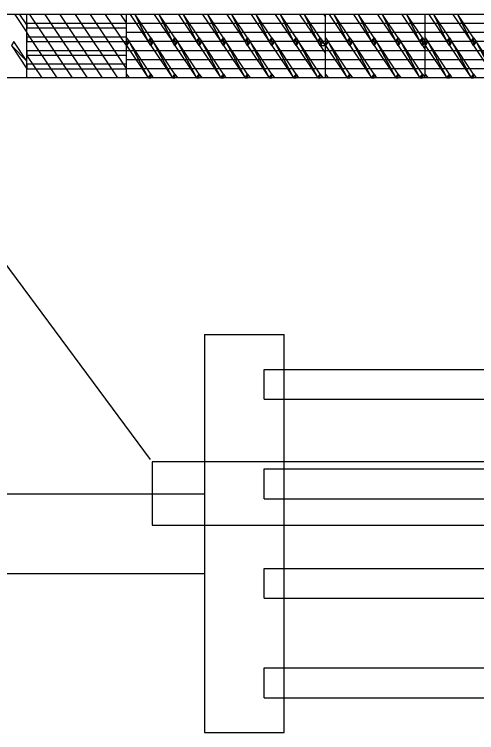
# Model space of a CAD drawing. Extents: x 1313964 to 1316843, y 2087046 to 2096619.
# Drawn here: x 1314373.34 to 1314396.56, y 2089301.02 to 2089337.1 of the extents above; entities that cross this region are included whole.
import ezdxf

# ---------------------------------------------------------------- set-up
doc = ezdxf.new("R2010")
doc.units = 0
for name, color, linetype in [('B-Gen-Dimension', 7, 'Continuous'), ('B-Gen-Hidden', 7, 'Continuous'), ('B-Sub-Contour', 7, 'Continuous'), ('B-Super-Deck', 7, 'Continuous')]:
    doc.layers.add(name, color=color, linetype=linetype)

msp = doc.modelspace()

# ---------------------------------------------------------------- linework, layer by layer
at = {"layer": 'B-Gen-Dimension'}
msp.add_line((1314380.186, 2089314.742), (1314365.973, 2089333.909), dxfattribs=at)
msp.add_lwpolyline([(1314380.27, 2089314.629), (1314380.27, 2089311.436), (1314460.269, 2089311.436), (1314460.269, 2089314.629)], close=True, dxfattribs=at)
at = {"layer": 'B-Gen-Hidden'}
for p, q in [((1314382.893, 2089321.019), (1314382.893, 2089301.019)), ((1314382.893, 2089321.019), (1314386.893, 2089321.019)), ((1314386.893, 2089301.019), (1314386.893, 2089321.019)), ((1314385.893, 2089319.269), (1314438.893, 2089319.269)), ((1314385.893, 2089317.769), (1314385.893, 2089319.269)), ((1314385.893, 2089317.769), (1314438.893, 2089317.769)), ((1314385.893, 2089314.269), (1314438.893, 2089314.269)), ((1314385.893, 2089312.769), (1314385.893, 2089314.269)), ((1314380.828, 2089313.019), (1314382.893, 2089313.019)), ((1314385.893, 2089312.769), (1314438.893, 2089312.769)), ((1314385.893, 2089309.269), (1314438.893, 2089309.269)), ((1314385.893, 2089307.769), (1314385.893, 2089309.269)), ((1314380.909, 2089309.019), (1314382.893, 2089309.019)), ((1314385.893, 2089307.769), (1314438.893, 2089307.769)), ((1314385.893, 2089304.269), (1314438.893, 2089304.269)), ((1314385.893, 2089302.769), (1314385.893, 2089304.269)), ((1314385.893, 2089302.769), (1314438.893, 2089302.769)), ((1314382.893, 2089301.019), (1314386.893, 2089301.019))]:
    msp.add_line(p, q, dxfattribs=at)
at = {"layer": 'B-Sub-Contour'}
for points in [[(1314410.973, 2089337.102), (1314365.973, 2089337.102)], [(1314373.973, 2089333.909), (1314373.973, 2089337.102)], [(1314376.254, 2089333.909), (1314374.125, 2089337.102)], [(1314377.014, 2089333.909), (1314374.885, 2089337.102)], [(1314377.774, 2089333.909), (1314375.645, 2089337.102)], [(1314378.534, 2089333.909), (1314376.406, 2089337.102)], [(1314378.973, 2089334.39), (1314377.166, 2089337.102)], [(1314378.973, 2089335.531), (1314377.926, 2089337.102)], [(1314378.973, 2089336.671), (1314378.686, 2089337.102)], [(1314378.973, 2089333.909), (1314378.973, 2089337.102)], [(1314388.973, 2089333.909), (1314388.973, 2089337.102)], [(1314393.973, 2089333.909), (1314393.973, 2089337.102)], [(1314388.973, 2089336.645), (1314378.973, 2089336.645)], [(1314393.973, 2089336.645), (1314388.973, 2089336.645)], [(1314403.973, 2089336.645), (1314393.973, 2089336.645)], [(1314375.493, 2089333.909), (1314373.973, 2089336.189)], [(1314388.973, 2089336.189), (1314378.973, 2089336.189)], [(1314393.973, 2089336.189), (1314388.973, 2089336.189)], [(1314403.973, 2089336.189), (1314393.973, 2089336.189)], [(1314388.973, 2089335.733), (1314378.973, 2089335.733)], [(1314393.973, 2089335.733), (1314388.973, 2089335.733)], [(1314403.973, 2089335.733), (1314393.973, 2089335.733)], [(1314374.733, 2089333.909), (1314373.973, 2089335.049)], [(1314388.973, 2089335.277), (1314378.973, 2089335.277)], [(1314393.973, 2089335.277), (1314388.973, 2089335.277)], [(1314403.973, 2089335.277), (1314393.973, 2089335.277)], [(1314388.973, 2089334.821), (1314378.973, 2089334.821)], [(1314393.973, 2089334.821), (1314388.973, 2089334.821)], [(1314403.973, 2089334.821), (1314393.973, 2089334.821)], [(1314388.973, 2089334.365), (1314378.973, 2089334.365)], [(1314393.973, 2089334.365), (1314388.973, 2089334.365)], [(1314403.973, 2089334.365), (1314393.973, 2089334.365)], [(1314410.973, 2089333.909), (1314365.973, 2089333.909)]]:
    msp.add_lwpolyline(points, dxfattribs=at)
for points in [[(1314373.621, 2089337.102), (1314373.366, 2089337.102), (1314373.973, 2089336.19), (1314373.973, 2089336.574)], [(1314380.062, 2089335.733), (1314379.405, 2089337.102), (1314379.149, 2089337.102), (1314380.062, 2089335.733)], [(1314380.062, 2089335.733), (1314380.189, 2089335.925), (1314379.405, 2089337.102), (1314380.062, 2089335.733)], [(1314381.278, 2089335.733), (1314380.621, 2089337.102), (1314380.366, 2089337.102), (1314381.278, 2089335.733)], [(1314381.278, 2089335.733), (1314381.406, 2089335.925), (1314380.621, 2089337.102), (1314381.278, 2089335.733)], [(1314382.494, 2089335.733), (1314381.837, 2089337.102), (1314381.582, 2089337.102), (1314382.494, 2089335.733)], [(1314382.494, 2089335.733), (1314382.622, 2089335.925), (1314381.837, 2089337.102), (1314382.494, 2089335.733)], [(1314383.71, 2089335.733), (1314383.054, 2089337.102), (1314382.798, 2089337.102), (1314383.71, 2089335.733)], [(1314383.71, 2089335.733), (1314383.838, 2089335.925), (1314383.054, 2089337.102), (1314383.71, 2089335.733)], [(1314384.927, 2089335.733), (1314384.27, 2089337.102), (1314384.014, 2089337.102), (1314384.927, 2089335.733)], [(1314384.927, 2089335.733), (1314385.054, 2089335.925), (1314384.27, 2089337.102), (1314384.927, 2089335.733)], [(1314386.143, 2089335.733), (1314385.486, 2089337.102), (1314385.231, 2089337.102), (1314386.143, 2089335.733)], [(1314386.143, 2089335.733), (1314386.27, 2089335.925), (1314385.486, 2089337.102), (1314386.143, 2089335.733)], [(1314387.359, 2089335.733), (1314386.702, 2089337.102), (1314386.447, 2089337.102), (1314387.359, 2089335.733)], [(1314387.359, 2089335.733), (1314387.487, 2089335.925), (1314386.702, 2089337.102), (1314387.359, 2089335.733)], [(1314388.575, 2089335.733), (1314387.918, 2089337.102), (1314387.663, 2089337.102), (1314388.575, 2089335.733)], [(1314388.575, 2089335.733), (1314388.703, 2089335.925), (1314387.918, 2089337.102), (1314388.575, 2089335.733)], [(1314388.973, 2089336.961), (1314388.973, 2089337.102), (1314388.879, 2089337.102), (1314388.973, 2089336.961)], [(1314390.062, 2089335.733), (1314389.405, 2089337.102), (1314389.149, 2089337.102), (1314390.062, 2089335.733)], [(1314390.062, 2089335.733), (1314390.189, 2089335.925), (1314389.405, 2089337.102), (1314390.062, 2089335.733)], [(1314391.278, 2089335.733), (1314390.621, 2089337.102), (1314390.366, 2089337.102), (1314391.278, 2089335.733)], [(1314391.278, 2089335.733), (1314391.406, 2089335.925), (1314390.621, 2089337.102), (1314391.278, 2089335.733)], [(1314392.494, 2089335.733), (1314391.837, 2089337.102), (1314391.582, 2089337.102), (1314392.494, 2089335.733)], [(1314392.494, 2089335.733), (1314392.622, 2089335.925), (1314391.837, 2089337.102), (1314392.494, 2089335.733)], [(1314393.71, 2089335.733), (1314393.054, 2089337.102), (1314392.798, 2089337.102), (1314393.71, 2089335.733)], [(1314393.71, 2089335.733), (1314393.838, 2089335.925), (1314393.054, 2089337.102), (1314393.71, 2089335.733)], [(1314395.062, 2089335.733), (1314394.405, 2089337.102), (1314394.149, 2089337.102), (1314395.062, 2089335.733)], [(1314395.062, 2089335.733), (1314395.189, 2089335.925), (1314394.405, 2089337.102), (1314395.062, 2089335.733)], [(1314396.278, 2089335.733), (1314395.621, 2089337.102), (1314395.366, 2089337.102), (1314396.278, 2089335.733)], [(1314396.278, 2089335.733), (1314396.406, 2089335.925), (1314395.621, 2089337.102), (1314396.278, 2089335.733)], [(1314378.973, 2089336.417), (1314378.973, 2089336.645), (1314373.973, 2089336.645), (1314373.973, 2089336.417)], [(1314373.189, 2089335.542), (1314373.973, 2089334.749), (1314373.317, 2089335.733), (1314373.189, 2089335.542)], [(1314378.973, 2089335.733), (1314378.973, 2089335.961), (1314373.973, 2089335.961), (1314373.973, 2089335.733)], [(1314379.101, 2089335.733), (1314378.973, 2089335.733), (1314378.973, 2089335.925), (1314379.101, 2089335.733)], [(1314379.101, 2089335.733), (1314378.973, 2089335.733), (1314378.973, 2089335.542), (1314379.101, 2089335.733)], [(1314380.062, 2089333.909), (1314379.101, 2089335.733), (1314378.973, 2089335.542), (1314380.062, 2089333.909)], [(1314380.062, 2089333.909), (1314380.189, 2089334.101), (1314379.101, 2089335.733), (1314380.062, 2089333.909)], [(1314380.062, 2089335.733), (1314380.189, 2089335.733), (1314380.189, 2089335.925), (1314380.062, 2089335.733)], [(1314380.189, 2089335.733), (1314380.189, 2089335.542), (1314380.062, 2089335.733), (1314380.189, 2089335.733)], [(1314380.317, 2089335.733), (1314380.189, 2089335.733), (1314380.189, 2089335.925), (1314380.317, 2089335.733)], [(1314380.317, 2089335.733), (1314380.189, 2089335.733), (1314380.189, 2089335.542), (1314380.317, 2089335.733)], [(1314381.278, 2089333.909), (1314380.317, 2089335.733), (1314380.189, 2089335.542), (1314381.278, 2089333.909)], [(1314381.278, 2089333.909), (1314381.406, 2089334.101), (1314380.317, 2089335.733), (1314381.278, 2089333.909)], [(1314381.278, 2089335.733), (1314381.406, 2089335.733), (1314381.406, 2089335.925), (1314381.278, 2089335.733)], [(1314381.406, 2089335.733), (1314381.406, 2089335.542), (1314381.278, 2089335.733), (1314381.406, 2089335.733)], [(1314381.533, 2089335.733), (1314381.406, 2089335.733), (1314381.406, 2089335.925), (1314381.533, 2089335.733)], [(1314381.533, 2089335.733), (1314381.406, 2089335.733), (1314381.406, 2089335.542), (1314381.533, 2089335.733)], [(1314382.494, 2089333.909), (1314381.533, 2089335.733), (1314381.406, 2089335.542), (1314382.494, 2089333.909)], [(1314382.494, 2089333.909), (1314382.622, 2089334.101), (1314381.533, 2089335.733), (1314382.494, 2089333.909)], [(1314382.494, 2089335.733), (1314382.622, 2089335.733), (1314382.622, 2089335.925), (1314382.494, 2089335.733)], [(1314382.622, 2089335.733), (1314382.622, 2089335.542), (1314382.494, 2089335.733), (1314382.622, 2089335.733)], [(1314382.75, 2089335.733), (1314382.622, 2089335.733), (1314382.622, 2089335.925), (1314382.75, 2089335.733)], [(1314382.75, 2089335.733), (1314382.622, 2089335.733), (1314382.622, 2089335.542), (1314382.75, 2089335.733)], [(1314383.71, 2089333.909), (1314382.75, 2089335.733), (1314382.622, 2089335.542), (1314383.71, 2089333.909)], [(1314383.71, 2089333.909), (1314383.838, 2089334.101), (1314382.75, 2089335.733), (1314383.71, 2089333.909)], [(1314383.71, 2089335.733), (1314383.838, 2089335.733), (1314383.838, 2089335.925), (1314383.71, 2089335.733)], [(1314383.838, 2089335.733), (1314383.838, 2089335.542), (1314383.71, 2089335.733), (1314383.838, 2089335.733)], [(1314383.966, 2089335.733), (1314383.838, 2089335.733), (1314383.838, 2089335.925), (1314383.966, 2089335.733)], [(1314383.966, 2089335.733), (1314383.838, 2089335.733), (1314383.838, 2089335.542), (1314383.966, 2089335.733)], [(1314384.927, 2089333.909), (1314383.966, 2089335.733), (1314383.838, 2089335.542), (1314384.927, 2089333.909)], [(1314384.927, 2089333.909), (1314385.054, 2089334.101), (1314383.966, 2089335.733), (1314384.927, 2089333.909)], [(1314384.927, 2089335.733), (1314385.054, 2089335.733), (1314385.054, 2089335.925), (1314384.927, 2089335.733)], [(1314385.054, 2089335.733), (1314385.054, 2089335.542), (1314384.927, 2089335.733), (1314385.054, 2089335.733)], [(1314385.182, 2089335.733), (1314385.054, 2089335.733), (1314385.054, 2089335.925), (1314385.182, 2089335.733)], [(1314385.182, 2089335.733), (1314385.054, 2089335.733), (1314385.054, 2089335.542), (1314385.182, 2089335.733)], [(1314386.143, 2089333.909), (1314385.182, 2089335.733), (1314385.054, 2089335.542), (1314386.143, 2089333.909)], [(1314386.143, 2089333.909), (1314386.27, 2089334.101), (1314385.182, 2089335.733), (1314386.143, 2089333.909)], [(1314386.143, 2089335.733), (1314386.27, 2089335.733), (1314386.27, 2089335.925), (1314386.143, 2089335.733)], [(1314386.27, 2089335.733), (1314386.27, 2089335.542), (1314386.143, 2089335.733), (1314386.27, 2089335.733)], [(1314386.398, 2089335.733), (1314386.27, 2089335.733), (1314386.27, 2089335.925), (1314386.398, 2089335.733)], [(1314386.398, 2089335.733), (1314386.27, 2089335.733), (1314386.27, 2089335.542), (1314386.398, 2089335.733)], [(1314387.359, 2089333.909), (1314386.398, 2089335.733), (1314386.27, 2089335.542), (1314387.359, 2089333.909)], [(1314387.359, 2089333.909), (1314387.487, 2089334.101), (1314386.398, 2089335.733), (1314387.359, 2089333.909)], [(1314387.359, 2089335.733), (1314387.487, 2089335.733), (1314387.487, 2089335.925), (1314387.359, 2089335.733)], [(1314387.487, 2089335.733), (1314387.487, 2089335.542), (1314387.359, 2089335.733), (1314387.487, 2089335.733)], [(1314387.614, 2089335.733), (1314387.487, 2089335.733), (1314387.487, 2089335.925), (1314387.614, 2089335.733)], [(1314387.614, 2089335.733), (1314387.487, 2089335.733), (1314387.487, 2089335.542), (1314387.614, 2089335.733)], [(1314388.575, 2089333.909), (1314387.614, 2089335.733), (1314387.487, 2089335.542), (1314388.575, 2089333.909)], [(1314388.575, 2089333.909), (1314388.703, 2089334.101), (1314387.614, 2089335.733), (1314388.575, 2089333.909)], [(1314388.575, 2089335.733), (1314388.703, 2089335.733), (1314388.703, 2089335.925), (1314388.575, 2089335.733)], [(1314388.703, 2089335.733), (1314388.703, 2089335.542), (1314388.575, 2089335.733), (1314388.703, 2089335.733)], [(1314388.831, 2089335.733), (1314388.703, 2089335.733), (1314388.703, 2089335.925), (1314388.831, 2089335.733)], [(1314388.831, 2089335.733), (1314388.703, 2089335.733), (1314388.703, 2089335.542), (1314388.831, 2089335.733)], [(1314388.703, 2089335.542), (1314388.973, 2089335.519), (1314388.831, 2089335.733), (1314388.703, 2089335.542)], [(1314389.101, 2089335.733), (1314388.973, 2089335.733), (1314388.973, 2089335.925), (1314389.101, 2089335.733)], [(1314389.101, 2089335.733), (1314388.973, 2089335.733), (1314388.973, 2089335.542), (1314389.101, 2089335.733)], [(1314390.062, 2089333.909), (1314389.101, 2089335.733), (1314388.973, 2089335.542), (1314390.062, 2089333.909)], [(1314390.062, 2089333.909), (1314390.189, 2089334.101), (1314389.101, 2089335.733), (1314390.062, 2089333.909)], [(1314390.062, 2089335.733), (1314390.189, 2089335.733), (1314390.189, 2089335.925), (1314390.062, 2089335.733)], [(1314390.189, 2089335.733), (1314390.189, 2089335.542), (1314390.062, 2089335.733), (1314390.189, 2089335.733)], [(1314390.317, 2089335.733), (1314390.189, 2089335.733), (1314390.189, 2089335.925), (1314390.317, 2089335.733)], [(1314390.317, 2089335.733), (1314390.189, 2089335.733), (1314390.189, 2089335.542), (1314390.317, 2089335.733)], [(1314391.278, 2089333.909), (1314390.317, 2089335.733), (1314390.189, 2089335.542), (1314391.278, 2089333.909)], [(1314391.278, 2089333.909), (1314391.406, 2089334.101), (1314390.317, 2089335.733), (1314391.278, 2089333.909)], [(1314391.278, 2089335.733), (1314391.406, 2089335.733), (1314391.406, 2089335.925), (1314391.278, 2089335.733)], [(1314391.406, 2089335.733), (1314391.406, 2089335.542), (1314391.278, 2089335.733), (1314391.406, 2089335.733)], [(1314391.533, 2089335.733), (1314391.406, 2089335.733), (1314391.406, 2089335.925), (1314391.533, 2089335.733)], [(1314391.533, 2089335.733), (1314391.406, 2089335.733), (1314391.406, 2089335.542), (1314391.533, 2089335.733)], [(1314392.494, 2089333.909), (1314391.533, 2089335.733), (1314391.406, 2089335.542), (1314392.494, 2089333.909)], [(1314392.494, 2089333.909), (1314392.622, 2089334.101), (1314391.533, 2089335.733), (1314392.494, 2089333.909)], [(1314392.494, 2089335.733), (1314392.622, 2089335.733), (1314392.622, 2089335.925), (1314392.494, 2089335.733)], [(1314392.622, 2089335.733), (1314392.622, 2089335.542), (1314392.494, 2089335.733), (1314392.622, 2089335.733)], [(1314392.749, 2089335.733), (1314392.622, 2089335.733), (1314392.622, 2089335.925), (1314392.749, 2089335.733)], [(1314392.749, 2089335.733), (1314392.622, 2089335.733), (1314392.622, 2089335.542), (1314392.749, 2089335.733)], [(1314393.71, 2089333.909), (1314392.749, 2089335.733), (1314392.622, 2089335.542), (1314393.71, 2089333.909)], [(1314393.71, 2089333.909), (1314393.838, 2089334.101), (1314392.749, 2089335.733), (1314393.71, 2089333.909)], [(1314393.71, 2089335.733), (1314393.838, 2089335.733), (1314393.838, 2089335.925), (1314393.71, 2089335.733)], [(1314393.838, 2089335.733), (1314393.838, 2089335.542), (1314393.71, 2089335.733), (1314393.838, 2089335.733)], [(1314393.966, 2089335.733), (1314393.838, 2089335.733), (1314393.838, 2089335.925), (1314393.966, 2089335.733)], [(1314393.973, 2089335.722), (1314393.966, 2089335.733), (1314393.838, 2089335.733), (1314393.973, 2089335.722)], [(1314393.838, 2089335.542), (1314393.973, 2089335.722), (1314393.838, 2089335.733), (1314393.838, 2089335.542)], [(1314394.101, 2089335.733), (1314393.973, 2089335.733), (1314393.973, 2089335.925), (1314394.101, 2089335.733)], [(1314394.101, 2089335.733), (1314393.973, 2089335.733), (1314393.973, 2089335.542), (1314394.101, 2089335.733)], [(1314395.062, 2089333.909), (1314394.101, 2089335.733), (1314393.973, 2089335.542), (1314395.062, 2089333.909)], [(1314395.062, 2089333.909), (1314395.189, 2089334.101), (1314394.101, 2089335.733), (1314395.062, 2089333.909)], [(1314395.062, 2089335.733), (1314395.189, 2089335.733), (1314395.189, 2089335.925), (1314395.062, 2089335.733)], [(1314395.189, 2089335.733), (1314395.189, 2089335.542), (1314395.062, 2089335.733), (1314395.189, 2089335.733)], [(1314395.317, 2089335.733), (1314395.189, 2089335.733), (1314395.189, 2089335.925), (1314395.317, 2089335.733)], [(1314395.317, 2089335.733), (1314395.189, 2089335.733), (1314395.189, 2089335.542), (1314395.317, 2089335.733)], [(1314396.278, 2089333.909), (1314395.317, 2089335.733), (1314395.189, 2089335.542), (1314396.278, 2089333.909)], [(1314396.278, 2089333.909), (1314396.406, 2089334.101), (1314395.317, 2089335.733), (1314396.278, 2089333.909)], [(1314396.278, 2089335.733), (1314396.406, 2089335.733), (1314396.406, 2089335.925), (1314396.278, 2089335.733)], [(1314396.406, 2089335.733), (1314396.406, 2089335.542), (1314396.278, 2089335.733), (1314396.406, 2089335.733)], [(1314396.533, 2089335.733), (1314396.406, 2089335.733), (1314396.406, 2089335.925), (1314396.533, 2089335.733)], [(1314396.533, 2089335.733), (1314396.406, 2089335.733), (1314396.406, 2089335.542), (1314396.533, 2089335.733)], [(1314397.494, 2089333.909), (1314396.533, 2089335.733), (1314396.406, 2089335.542), (1314397.494, 2089333.909)], [(1314397.494, 2089333.909), (1314397.622, 2089334.101), (1314396.533, 2089335.733), (1314397.494, 2089333.909)], [(1314373.189, 2089335.542), (1314373.973, 2089334.367), (1314373.973, 2089334.749), (1314373.189, 2089335.542)], [(1314388.703, 2089335.542), (1314388.973, 2089335.137), (1314388.973, 2089335.519), (1314388.703, 2089335.542)], [(1314393.838, 2089335.542), (1314393.973, 2089335.339), (1314393.973, 2089335.722), (1314393.838, 2089335.542)], [(1314378.973, 2089335.049), (1314378.973, 2089335.277), (1314373.973, 2089335.277), (1314373.973, 2089335.049)], [(1314378.973, 2089334.365), (1314378.973, 2089334.593), (1314373.973, 2089334.593), (1314373.973, 2089334.365)], [(1314379.101, 2089333.909), (1314378.973, 2089333.909), (1314378.973, 2089334.101), (1314379.101, 2089333.909)], [(1314380.062, 2089333.909), (1314380.189, 2089333.909), (1314380.189, 2089334.101), (1314380.062, 2089333.909)], [(1314380.317, 2089333.909), (1314380.189, 2089333.909), (1314380.189, 2089334.101), (1314380.317, 2089333.909)], [(1314381.278, 2089333.909), (1314381.406, 2089333.909), (1314381.406, 2089334.101), (1314381.278, 2089333.909)], [(1314381.533, 2089333.909), (1314381.406, 2089333.909), (1314381.406, 2089334.101), (1314381.533, 2089333.909)], [(1314382.494, 2089333.909), (1314382.622, 2089333.909), (1314382.622, 2089334.101), (1314382.494, 2089333.909)], [(1314382.75, 2089333.909), (1314382.622, 2089333.909), (1314382.622, 2089334.101), (1314382.75, 2089333.909)], [(1314383.71, 2089333.909), (1314383.838, 2089333.909), (1314383.838, 2089334.101), (1314383.71, 2089333.909)], [(1314383.966, 2089333.909), (1314383.838, 2089333.909), (1314383.838, 2089334.101), (1314383.966, 2089333.909)], [(1314384.927, 2089333.909), (1314385.054, 2089333.909), (1314385.054, 2089334.101), (1314384.927, 2089333.909)], [(1314385.182, 2089333.909), (1314385.054, 2089333.909), (1314385.054, 2089334.101), (1314385.182, 2089333.909)], [(1314386.143, 2089333.909), (1314386.27, 2089333.909), (1314386.27, 2089334.101), (1314386.143, 2089333.909)], [(1314386.398, 2089333.909), (1314386.27, 2089333.909), (1314386.27, 2089334.101), (1314386.398, 2089333.909)], [(1314387.359, 2089333.909), (1314387.487, 2089333.909), (1314387.487, 2089334.101), (1314387.359, 2089333.909)], [(1314387.614, 2089333.909), (1314387.487, 2089333.909), (1314387.487, 2089334.101), (1314387.614, 2089333.909)], [(1314388.575, 2089333.909), (1314388.703, 2089333.909), (1314388.703, 2089334.101), (1314388.575, 2089333.909)], [(1314388.831, 2089333.909), (1314388.703, 2089333.909), (1314388.703, 2089334.101), (1314388.831, 2089333.909)], [(1314389.101, 2089333.909), (1314388.973, 2089333.909), (1314388.973, 2089334.101), (1314389.101, 2089333.909)], [(1314390.062, 2089333.909), (1314390.189, 2089333.909), (1314390.189, 2089334.101), (1314390.062, 2089333.909)], [(1314390.317, 2089333.909), (1314390.189, 2089333.909), (1314390.189, 2089334.101), (1314390.317, 2089333.909)], [(1314391.278, 2089333.909), (1314391.406, 2089333.909), (1314391.406, 2089334.101), (1314391.278, 2089333.909)], [(1314391.533, 2089333.909), (1314391.406, 2089333.909), (1314391.406, 2089334.101), (1314391.533, 2089333.909)], [(1314392.494, 2089333.909), (1314392.622, 2089333.909), (1314392.622, 2089334.101), (1314392.494, 2089333.909)], [(1314392.749, 2089333.909), (1314392.622, 2089333.909), (1314392.622, 2089334.101), (1314392.749, 2089333.909)], [(1314393.71, 2089333.909), (1314393.838, 2089333.909), (1314393.838, 2089334.101), (1314393.71, 2089333.909)], [(1314393.966, 2089333.909), (1314393.838, 2089333.909), (1314393.838, 2089334.101), (1314393.966, 2089333.909)], [(1314394.101, 2089333.909), (1314393.973, 2089333.909), (1314393.973, 2089334.101), (1314394.101, 2089333.909)], [(1314395.062, 2089333.909), (1314395.189, 2089333.909), (1314395.189, 2089334.101), (1314395.062, 2089333.909)], [(1314395.317, 2089333.909), (1314395.189, 2089333.909), (1314395.189, 2089334.101), (1314395.317, 2089333.909)], [(1314396.278, 2089333.909), (1314396.406, 2089333.909), (1314396.406, 2089334.101), (1314396.278, 2089333.909)], [(1314396.533, 2089333.909), (1314396.406, 2089333.909), (1314396.406, 2089334.101), (1314396.533, 2089333.909)]]:
    msp.add_lwpolyline(points, close=True, dxfattribs=at)
at = {"layer": 'B-Super-Deck'}
for p, q in [((1314359.893, 2089313.019), (1314380.828, 2089313.019)), ((1314359.893, 2089309.019), (1314380.909, 2089309.019))]:
    msp.add_line(p, q, dxfattribs=at)

doc.saveas('drawing.dxf')
